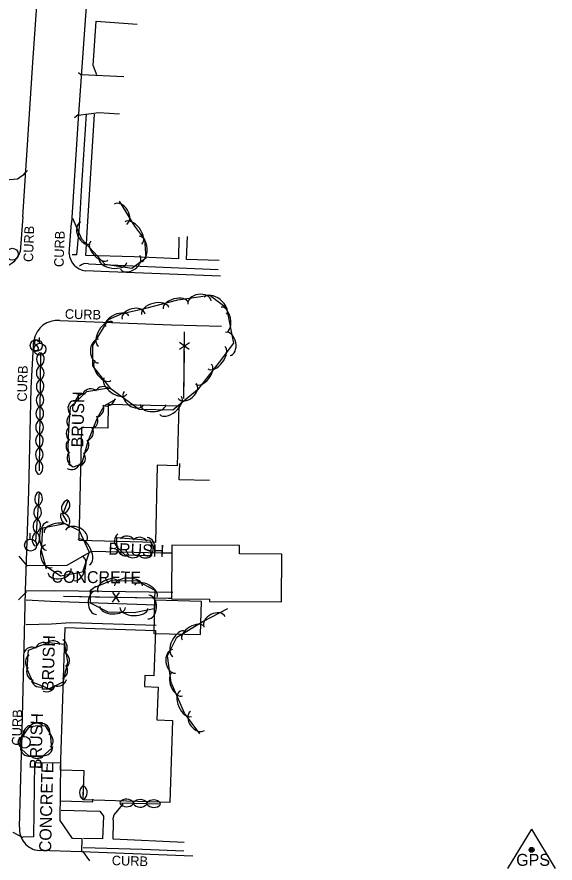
# Model space of a CAD drawing. Extents: x 978516 to 993312, y 1836504 to 1846212.
# Drawn here: x 992762.5 to 992987.7, y 1843914.2 to 1844268.2 of the extents above; entities that cross this region are included whole.
import ezdxf

# ---------------------------------------------------------------- set-up
doc = ezdxf.new("R2010")
doc.units = 0
for name, color, linetype in [('S_BUILDING', 7, 'Continuous'), ('S_CURB', 7, 'Continuous'), ('S_CURB_ANNOT', 7, 'Continuous'), ('S_DRIVEWAY', 7, 'Continuous'), ('S_DRIVEWAY_ANNOT', 7, 'Continuous'), ('S_EDGE_PAVEMENT', 7, 'Continuous'), ('S_FENCE', 7, 'Continuous'), ('S_PARKING', 7, 'Continuous'), ('S_PARKING_ANNOT', 7, 'Continuous'), ('S_PRIMARY_CTL', 7, 'Continuous'), ('S_SIDEWALK', 7, 'Continuous'), ('S_SIGN', 7, 'Continuous'), ('S_TREE', 7, 'Continuous'), ('S_TREE_ANNOT', 7, 'Continuous'), ('S_UTILITY_POLE', 7, 'Continuous')]:
    doc.layers.add(name, color=color, linetype=linetype)

msp = doc.modelspace()

# ---------------------------------------------------------------- linework, layer by layer
at = {"layer": 'S_BUILDING'}
for points in [[(992788.52, 1844049.11), (992789.63, 1844096.56), (992800.61, 1844096.3), (992800.83, 1844106.12), (992830.18, 1844105.44), (992829.6, 1844080.42), (992821.22, 1844080.61), (992820.46, 1844048.36)], [(992827.15, 1844024.76), (992843.08, 1844024.67), (992843.08, 1844023.68), (992873.26, 1844023.51), (992873.37, 1844043.44), (992855.61, 1844043.54), (992855.63, 1844047.09), (992827.28, 1844047.25)], [(992839.3, 1844009.79), (992839.67, 1844023.6), (992820.11, 1844024.12), (992819.75, 1844010.3)], [(992782.61, 1844012.72), (992820.43, 1844011.47), (992819.8, 1843992.57), (992816, 1843992.69), (992815.85, 1843988.02), (992821.52, 1843987.83), (992821.07, 1843974.12), (992827.59, 1843973.9), (992826.45, 1843939.47), (992790.15, 1843940.67), (992790.55, 1843952.75), (992780.64, 1843953.07)]]:
    msp.add_lwpolyline(points, close=True, dxfattribs=at)
at = {"layer": 'S_CURB'}
for p, q in [((992789.2, 1844243.97), (992788.26, 1844244.75)), ((992788.09, 1844227.21), (992786.61, 1844225.94)), ((992765.39, 1844202.59), (992766.94, 1844204))]:
    msp.add_line(p, q, dxfattribs=at)
for points in [[(992766.87, 1844038.39), (992763.37, 1844042.62)], [(992766.53, 1844027.72), (992763.1, 1844024.37)], [(992765.04, 1843924.77), (992760.91, 1843927)], [(992789.84, 1843919.13), (992792.78, 1843915.08)]]:
    msp.add_lwpolyline(points, dxfattribs=at)
at = {"layer": 'S_DRIVEWAY'}
msp.add_line((992789.43, 1844244.14), (992807.16, 1844243.28), dxfattribs=at)
for points in [[(992788.04, 1844227.11), (992796.81, 1844228.2), (992805.39, 1844227.71)], [(992766.08, 1844202.68), (992762.72, 1844200.36), (992754.25, 1844199.61), (992745.23, 1844199.14), (992738.58, 1844194.29), (992736.66, 1844191.8), (992736.75, 1844184.51)]]:
    msp.add_lwpolyline(points, dxfattribs=at)
at = {"layer": 'S_EDGE_PAVEMENT'}
for points in [[(992812.48, 1844573.93), (992812.48, 1844573.93), (992810.78, 1844550.51), (992808.99, 1844526.07), (992802.39, 1844428.41), (992800, 1844393.7), (992796.43, 1844344.98), (992793.5, 1844299.58), (992791.02, 1844266.79), (992788.01, 1844223.63), (992785.27, 1844182.07)], [(992764.89, 1844184.62), (992769.13, 1844249.15), (992772.46, 1844297.04), (992776.46, 1844351.89), (992780.24, 1844406.3), (992783.66, 1844457.24), (992787.03, 1844503.34)], [(992764.89, 1844184.62), (992763.79, 1844169.91)], [(992764.89, 1844184.62), (992763.79, 1844169.91)], [(992764.89, 1844184.62), (992763.79, 1844169.91)], [(992784.32, 1844169.21), (992785.27, 1844182.07)], [(992847.68, 1844159.81), (992801.13, 1844161.62), (992791.17, 1844161.97)], [(992780.39, 1844141.15), (992827.13, 1844139.32), (992848.08, 1844138.76)], [(992763.59, 1843929.27), (992764.8, 1843975.2), (992766.02, 1844028.21), (992767.39, 1844069.72), (992768.41, 1844112.96), (992769.58, 1844132.99)], [(992836.07, 1843917.05), (992789.43, 1843918.88), (992771.76, 1843919.44)]]:
    msp.add_lwpolyline(points, dxfattribs=at)
for centre, radius, start, end in [((992754.91, 1844172.76), 9.33, 271.129, 342.2073), ((992754.91, 1844172.76), 9.33, 271.129, 342.2073), ((992754.91, 1844172.76), 9.33, 271.129, 342.2073), ((992792.11, 1844169.71), 7.8, 183.6489, 263.1219)]:
    msp.add_arc(centre, radius, start, end, dxfattribs=at)
for centre, major_axis, ratio, start_param, end_param in [((992779.27, 1844131.42), (-9.32, -3.08), 0.996759, 4.279197, 5.80272), ((992772.44, 1843928.33), (3.15, -8.35), 0.99603, 4.247037, 5.844503)]:
    msp.add_ellipse(centre, major_axis=major_axis, ratio=ratio, start_param=start_param, end_param=end_param, dxfattribs=at)
at = {"layer": 'S_FENCE'}
for p, q in [((992830.5, 1844129.14), (992834.63, 1844131.95)), ((992834.59, 1844129.08), (992830.54, 1844132.01)), ((992802.41, 1844023.41), (992805.36, 1844027.45)), ((992802.49, 1844027.51), (992805.28, 1844023.36))]:
    msp.add_line(p, q, dxfattribs=at)
for points in [[(992832.26, 1844108.55), (992832.65, 1844136.46)], [(992832.59, 1844132.55), (992832.65, 1844136.46)], [(992832.26, 1844108.55), (992832.54, 1844128.55)], [(992843.12, 1844074.22), (992830.37, 1844074.51), (992830.61, 1844081.31)], [(992843.12, 1844074.22), (992830.37, 1844074.51), (992830.61, 1844081.31)], [(992781.89, 1844025.87), (992801.89, 1844025.47)], [(992781.89, 1844025.87), (992827.05, 1844024.98)], [(992805.89, 1844025.39), (992825.88, 1844025)], [(992825.88, 1844025), (992827.05, 1844024.98)]]:
    msp.add_lwpolyline(points, dxfattribs=at)
at = {"layer": 'S_PARKING'}
for points in [[(992766.89, 1844038.71), (992783.55, 1844038.84), (992793.65, 1844044.7), (992823.46, 1844044.05), (992827.63, 1844043.94)], [(992766.39, 1844028.09), (992778.31, 1844028.2), (992827.68, 1844027.58)], [(992766.36, 1844024.3), (992776.53, 1844023.77), (992820.58, 1844022.27)], [(992766.37, 1844013.98), (992776.94, 1844014.29), (992784.92, 1844014.81), (992820.79, 1844013.7)], [(992789.62, 1843919.12), (992789.77, 1843924.37), (992785.72, 1843924.48), (992780.54, 1843932.02), (992780.86, 1843955.94), (992769.75, 1843956.18), (992769.35, 1843925.23), (992764.98, 1843925.06)]]:
    msp.add_lwpolyline(points, dxfattribs=at)
at = {"layer": 'S_PRIMARY_CTL'}
for q in [(992967.87, 1843911.92), (992987.73, 1843911.92)]:
    msp.add_line((992977.91, 1843928.43), q, dxfattribs=at)
for radius in [1.04, 0.609, 0.344]:
    msp.add_circle((992977.91, 1843919.73), radius, dxfattribs=at)
at = {"layer": 'S_SIDEWALK'}
msp.add_line((992791.99, 1844180.45), (992794.96, 1844227.54), dxfattribs=at)
for points in [[(992795.85, 1844243.92), (992794.36, 1844247.82), (992795.59, 1844266.5), (992812.76, 1844265.24)], [(992791.45, 1844227.63), (992789.34, 1844195.62), (992788.49, 1844180.57)], [(992788.49, 1844180.57), (992787.46, 1844168.63), (992785.62, 1844168.68)], [(992830.3, 1844176.01), (992830.06, 1844166.93), (992811.54, 1844167.8), (992791.32, 1844168.34), (992791.99, 1844180.45)], [(992847.09, 1844166.29), (992833.45, 1844166.76), (992833.88, 1844176.29)], [(992792.36, 1844164.87), (992817.08, 1844163.72), (992846.63, 1844162.59)], [(992780.9, 1843940.19), (992794.29, 1843939.84), (992794.17, 1843940.94)], [(992832.43, 1843922.85), (992802.69, 1843924.24), (992802.89, 1843931.56), (992802.73, 1843932.84), (992803.23, 1843934.37), (992806.77, 1843938.76), (992806.79, 1843939.43)], [(992780.97, 1843936.34), (992797.15, 1843935.95), (992798.66, 1843933.77), (992798.25, 1843924.27), (992790.35, 1843924.43)], [(992790.21, 1843920.64), (992814.97, 1843919.98), (992832.33, 1843919.28)]]:
    msp.add_lwpolyline(points, dxfattribs=at)
msp.add_arc((992791.38, 1844161.08), 3.92, 75.5509, 134.7264, dxfattribs=at)
at = {"layer": 'S_SIGN'}
for centre in [(992760.53, 1844168.94), (992770.56, 1844130.74)]:
    msp.add_circle(centre, 2.49, dxfattribs=at)
for centre, radius, start, end in [((992771.25, 1844132.07), 1.5, 167.1196, 241.9813), ((992770.64, 1844132.01), 0.95, 16.5258, 156.8957), ((992770.41, 1844129.92), 1.28, 204.641, 335.359), ((992770.15, 1844129.4), 1.4, 358.6529, 73.7063)]:
    msp.add_arc(centre, radius, start, end, dxfattribs=at)
at = {"layer": 'S_TREE'}
for points in [[(992805.26, 1844191.12), (992811.68, 1844180.62), (992815.91, 1844175.02), (992816.4, 1844167.26), (992810.5, 1844163), (992799.41, 1844164.62), (992789.64, 1844175.27), (992785.89, 1844183.82)], [(992805.26, 1844191.12), (992811.68, 1844180.62), (992815.91, 1844175.02), (992816.4, 1844167.26), (992810.5, 1844163), (992799.41, 1844164.62), (992789.64, 1844175.27), (992785.89, 1844183.82)], [(992805.95, 1844144.04), (992816.37, 1844146.41), (992829.84, 1844149.86), (992843.21, 1844151.79), (992850.2, 1844146.53), (992853.09, 1844131.69), (992847.13, 1844123.77), (992838.09, 1844112.17), (992827.73, 1844103.68), (992813.6, 1844103.93), (992801.91, 1844112.46), (992794.27, 1844122.27), (992794.21, 1844130.71), (992800.8, 1844141.61), (992806.76, 1844144.27)], [(992772.31, 1844127.79), (992771.71, 1844078.31)], [(992772.03, 1844127.73), (992772.03, 1844127.63)], [(992784.74, 1844080.56), (992783.91, 1844087.89), (992784.13, 1844096.16), (992784.88, 1844105.1), (992791.76, 1844111.49), (992799.16, 1844112.72), (992801.35, 1844112.91)], [(992803.69, 1844108.13), (992798.81, 1844105.36), (992795.87, 1844100.02), (992792.09, 1844090.55), (992789.55, 1844081.12), (992785.94, 1844079.77), (992784.1, 1844081.09)], [(992771.69, 1844099.34), (992771.69, 1844099.24)], [(992771.7, 1844069.48), (992770.29, 1844048.88)], [(992771.42, 1844069.44), (992771.41, 1844069.34)], [(992783.88, 1844066.01), (992781.57, 1844060.01), (992783.42, 1844057.02)], [(992783.6, 1844066.05), (992783.57, 1844065.96)], [(992774.87, 1844037.2), (992772.71, 1844044.83), (992773.24, 1844054.4), (992782.45, 1844056.24), (992788.5, 1844053.4), (992792.69, 1844044.32), (992789.86, 1844035.87), (992780.65, 1844034.18), (992774.66, 1844038.3)], [(992818.66, 1844048.56), (992818.5, 1844042.69), (992807.74, 1844042.98), (992804.25, 1844046.52), (992804.35, 1844050.39), (992818.09, 1844049.24), (992818.72, 1844048.22)], [(992795.46, 1844029.81), (992801.88, 1844032.36), (992812.85, 1844032.29), (992820.18, 1844028.33), (992819.85, 1844020.58), (992811.49, 1844018.82), (992800.72, 1844019.23), (992793.29, 1844022.86), (992793.2, 1844028.37), (992795.46, 1844030.08)], [(992839.03, 1843968.23), (992832.66, 1843976.85), (992827.05, 1843989.75), (992825.49, 1844000.9), (992829.33, 1844008.74), (992840.25, 1844015.31), (992850.76, 1844020.64)], [(992766.75, 1843995.62), (992767.33, 1844003.27), (992775.55, 1844006.42), (992782.36, 1844005.72), (992783.69, 1843998.22), (992781.63, 1843989.82), (992775.95, 1843987.04), (992769.29, 1843989.78), (992766.54, 1843995.56)], [(992767.5, 1843971.14), (992770.87, 1843971.76), (992774.24, 1843971.58), (992776.33, 1843968.32), (992776.94, 1843962.1), (992773.36, 1843958.9), (992767.46, 1843959.06), (992764.31, 1843961.8), (992764.65, 1843966.84), (992767.46, 1843970.87)], [(992790.21, 1843940.79), (992790.38, 1843947.08)], [(992790.49, 1843940.84), (992790.5, 1843940.94)], [(992805.5, 1843939.42), (992822.6, 1843938.92)], [(992805.56, 1843939.14), (992805.66, 1843939.13)]]:
    msp.add_lwpolyline(points, dxfattribs=at)
for centre, start, end in [((992774.31, 1844124.94), 128.5035, 230.1004), ((992770.24, 1844124.92), 308.5035, 50.1004), ((992774.25, 1844119.29), 128.5035, 230.1004), ((992770.17, 1844119.19), 308.5035, 50.1004), ((992774.23, 1844113.54), 128.5035, 230.1004), ((992770.1, 1844113.54), 308.5035, 50.1004), ((992774.17, 1844107.86), 128.5035, 230.1004), ((992770.03, 1844107.98), 308.5035, 50.1004), ((992793.34, 1844108.98), 48.638, 150.2349), ((992798.54, 1844109.92), 48.638, 150.2349), ((992787.46, 1844104.44), 124.4053, 226.0022), ((992790.5, 1844106.7), 82.0803, 183.6772), ((992799.92, 1844109.05), 248.7242, 350.3211), ((992774.06, 1844102.19), 128.5035, 230.1004), ((992770, 1844102.32), 308.5035, 50.1004), ((992795.18, 1844104.44), 280.4263, 22.0232), ((992787, 1844099.02), 124.4053, 226.0022), ((992792.76, 1844099.39), 287.4424, 29.0393), ((992773.97, 1844096.55), 128.5035, 230.1004), ((992769.89, 1844096.53), 308.5035, 50.1004), ((992786.73, 1844093.88), 127.6879, 229.2848), ((992790.82, 1844094.45), 287.4424, 29.0393), ((992773.9, 1844090.9), 128.5035, 230.1004), ((992769.82, 1844090.8), 308.5035, 50.1004), ((992786.66, 1844088.6), 127.6879, 229.2848), ((992788.96, 1844089.03), 294.1468, 35.7437), ((992773.89, 1844085.15), 128.5035, 230.1004), ((992769.76, 1844085.15), 308.5035, 50.1004), ((992787.07, 1844083.66), 135.6906, 237.2875), ((992787.46, 1844083.58), 294.1468, 35.7437), ((992773.83, 1844079.47), 128.5035, 230.1004), ((992769.69, 1844079.59), 308.5035, 50.1004), ((992785.32, 1844082.46), 239.6264, 341.2233), ((992773.54, 1844066.52), 125.2962, 226.8931), ((992769.47, 1844066.73), 305.2962, 46.8931), ((992784.77, 1844062.64), 108.1086, 209.7055), ((992780.94, 1844064.04), 288.1086, 29.7055), ((992773.16, 1844060.89), 125.2962, 226.8931), ((992769.08, 1844061.01), 305.2962, 46.8931), ((992772.82, 1844055.15), 125.2962, 226.8931), ((992768.7, 1844055.38), 305.2962, 46.8931), ((992784.38, 1844059.35), 160.9663, 262.5632), ((992780.99, 1844057.07), 340.9663, 82.5632), ((992772.44, 1844049.48), 125.2962, 226.8931), ((992768.32, 1844049.83), 305.2962, 46.8931), ((992806.94, 1844049.02), 127.6879, 229.2848), ((992808.46, 1844047.38), 34.4145, 136.0114), ((992813.77, 1844046.86), 34.4145, 136.0114), ((992816.45, 1844046.83), 341.1589, 82.7558), ((992808.13, 1844046.32), 173.835, 275.4319), ((992815.92, 1844045.81), 307.6879, 49.2848), ((992811.01, 1844045.55), 217.6879, 319.2848), ((992816.29, 1844045.48), 217.6879, 319.2848), ((992768.77, 1844000.89), 60.2206, 161.8175), ((992773.68, 1844002.85), 60.2206, 161.8175), ((992777.55, 1844003.58), 33.3158, 134.9127), ((992779.92, 1844004.4), 319.3036, 60.9005), ((992769.62, 1843998.24), 124.8379, 226.4348), ((992780.88, 1843998.83), 319.3036, 60.9005), ((992770.09, 1843994.3), 154.6177, 256.2146), ((992780.03, 1843994.75), 295.4208, 37.0177), ((992772.05, 1843991.48), 196.854, 298.4509), ((992779.68, 1843991.83), 245.2262, 346.8232), ((992774.93, 1843989.47), 245.2262, 346.8232), ((992770.76, 1843969.03), 49.7052, 151.3021), ((992772.67, 1843968.96), 341.8549, 83.4518), ((992768.89, 1843968.27), 94.2389, 195.8358), ((992767.26, 1843964.98), 125.4348, 227.0317), ((992773.95, 1843965.31), 314.7658, 56.3627), ((992767.54, 1843962.52), 178.1741, 279.771), ((992773.83, 1843962.84), 261.0793, 2.6762), ((992770.97, 1843961.59), 217.6075, 319.2045), ((992792.33, 1843943.63), 127.6879, 229.2848), ((992788.25, 1843943.67), 307.6879, 49.2848), ((992808.33, 1843937.3), 37.5492, 139.1461), ((992814.07, 1843937.13), 37.5492, 139.1461), ((992819.71, 1843936.97), 37.5492, 139.1461), ((992808.38, 1843941.37), 217.5492, 319.1461), ((992814.03, 1843941.21), 217.5492, 319.1461), ((992819.78, 1843941.1), 217.5492, 319.1461)]:
    msp.add_arc(centre, 3.64, start, end, dxfattribs=at)
for centre, major_axis, ratio in [((992805.81, 1844185.65), (-2.59, 4.23), 0.685311), ((992805.81, 1844185.65), (-2.59, 4.23), 0.685311), ((992791.1, 1844177.86), (1.99, -4.54), 0.685311), ((992811.14, 1844177.82), (-3.54, 4.68), 0.55008), ((992796.96, 1844170.43), (3.62, -3.94), 0.540699), ((992814.03, 1844171.13), (-0.34, 5.34), 0.540699), ((992802.62, 1844166.3), (5.81, -0.85), 0.55008), ((992809.9, 1844165.51), (4.02, 2.9), 0.685311), ((992828.9, 1844147.43), (-5.18, -1.33), 0.540699), ((992838.88, 1844148.76), (-4.9, -0.71), 0.685311), ((992845.56, 1844147.37), (-4.69, 3.53), 0.55008), ((992811.31, 1844142.81), (-4.83, -1.1), 0.685311), ((992820.31, 1844145.23), (-5.68, -1.46), 0.55008), ((992849.01, 1844141.55), (-1.02, 5.25), 0.540699), ((992804.43, 1844140.91), (-4.89, -2.17), 0.540699), ((992799.59, 1844135.52), (-3.04, -5.02), 0.55008), ((992850.73, 1844131.38), (-0.95, 4.86), 0.685311), ((992796.61, 1844128.38), (0.04, -4.96), 0.685311), ((992845.92, 1844125.69), (3.53, 4.69), 0.55008), ((992798.53, 1844120.25), (3.29, -4.22), 0.540699), ((992840.5, 1844118.72), (3.29, 4.22), 0.540699), ((992803.69, 1844113.79), (4.74, -3.46), 0.55008), ((992833.75, 1844111.69), (3.83, 3.14), 0.685311), ((992811.32, 1844108.54), (4, -2.92), 0.685311), ((992826.76, 1844105.62), (4.54, 3.72), 0.55008), ((992819.38, 1844105.95), (5.35, -0.09), 0.540699), ((992775.18, 1844050.98), (-0.33, -5.86), 0.55008), ((992779.11, 1844053.41), (-5.24, -1.05), 0.540699), ((992787.3, 1844051.33), (-4.48, 2.11), 0.685311), ((992790.37, 1844044.29), (-2.46, 5.33), 0.55008), ((992775.81, 1844042.61), (1.35, -4.77), 0.685311), ((992788.16, 1844037.49), (1.7, 5.07), 0.540699), ((992780.27, 1844036.54), (4.87, 0.89), 0.685311), ((992800.95, 1844029.43), (-4.6, -1.83), 0.685311), ((992809.17, 1844030.19), (-5.87, 0.04), 0.55008), ((992816.42, 1844027.95), (-4.7, 2.54), 0.540699), ((992795.67, 1844023.17), (0.09, -4.95), 0.685311), ((992817.49, 1844021.26), (0.21, 4.95), 0.685311), ((992802.57, 1844021.29), (5.34, -0.2), 0.540699), ((992811.43, 1844020.95), (5.86, -0.22), 0.55008), ((992845.17, 1844015.13), (-4.42, -2.24), 0.685311), ((992830.3, 1844005.9), (-2.58, -5.27), 0.55008), ((992836.2, 1844010.4), (-4.58, -2.76), 0.540699), ((992828.21, 1843998.6), (0.69, -4.91), 0.685311), ((992829.67, 1843989.04), (2.13, -4.9), 0.540699), ((992833.21, 1843980.91), (2.34, -5.38), 0.55008), ((992838, 1843973.64), (2.95, -3.98), 0.685311)]:
    msp.add_ellipse(centre, major_axis=major_axis, ratio=ratio, start_param=3.141593, end_param=6.283185, dxfattribs=at)
at = {"layer": 'S_UTILITY_POLE'}
for p, q in [((992771.92, 1844131.67), (992771.92, 1844134.15)), ((992768.05, 1844049.72), (992768.05, 1844052.2)), ((992765.35, 1843967.23), (992765.35, 1843969.71))]:
    msp.add_line(p, q, dxfattribs=at)
for centre in [(992772.06, 1844129.16), (992768.2, 1844047.2), (992765.5, 1843964.71)]:
    msp.add_circle(centre, 2.5, dxfattribs=at)

# ---------------------------------------------------------------- texts
at = {"layer": 'S_CURB_ANNOT'}
for rotation, p in [(88.2772, (992769.2, 1844165.62)), (88.1733, (992781.99, 1844163.52)), (358.4864, (992782.47, 1844141.96)), (88.4864, (992766.57, 1844107.21)), (88.4864, (992764.31, 1843963.29)), (358.4864, (992802.13, 1843913.31))]:
    msp.add_text('CURB', height=4, rotation=rotation, dxfattribs=at).set_placement(p)
at = {"layer": 'S_DRIVEWAY_ANNOT'}
msp.add_text('CONCRETE', height=5, rotation=359.3569, dxfattribs=at).set_placement((992776.89, 1844031.52))
at = {"layer": 'S_PARKING_ANNOT'}
msp.add_text('CONCRETE', height=5, rotation=88.4864, dxfattribs=at).set_placement((992776.74, 1843918.67))
at = {"layer": 'S_PRIMARY_CTL'}
msp.add_text('GPS', height=5, dxfattribs=at).set_placement((992971.47, 1843913.03))
at = {"layer": 'S_TREE_ANNOT'}
for rotation, p in [(88.4864, (992790.17, 1844088.05)), (357.3052, (992800.65, 1844043.29)), (88.4864, (992777.82, 1843986.07)), (88.4864, (992772.74, 1843953.44))]:
    msp.add_text('BRUSH', height=5, rotation=rotation, dxfattribs=at).set_placement(p)

doc.saveas('drawing.dxf')
